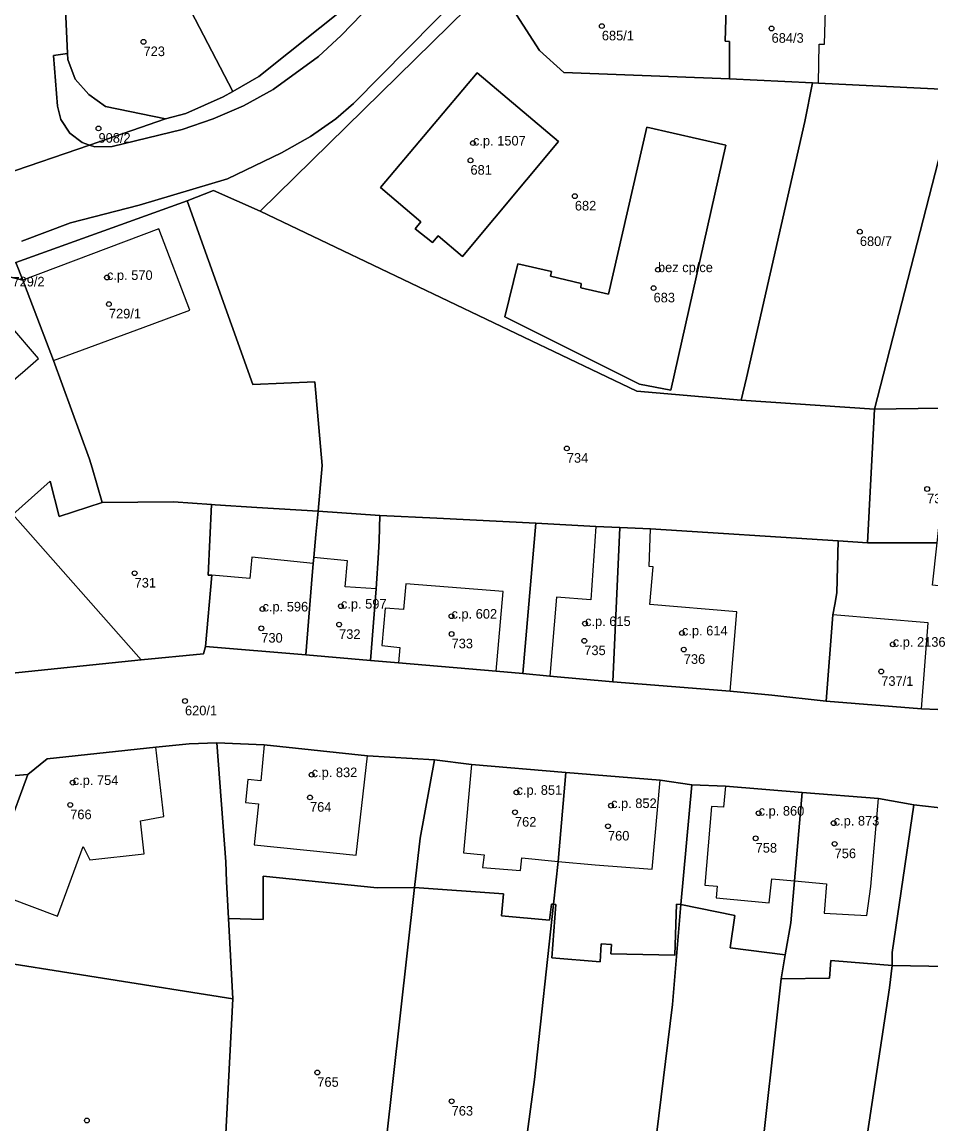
# Model space of a CAD drawing. Extents: x -878211 to -870363, y -1058464 to -1052522.
# Drawn here: x -874670.5 to -874575.8, y -1056540.4 to -1056425.6 of the extents above; entities that cross this region are included whole.
import ezdxf

# ---------------------------------------------------------------- set-up
doc = ezdxf.new("R2010")
doc.units = 0
for name, color, linetype in [('Definiční body', 7, 'Continuous'), ('Polygon budovy', 7, 'Continuous'), ('Polygon parcely', 7, 'Continuous')]:
    doc.layers.add(name, color=color, linetype=linetype)

msp = doc.modelspace()

# ---------------------------------------------------------------- linework, layer by layer
at = {"layer": 'Definiční body'}
for centre in [(-874610.12, -1056426.00994), (-874592.43, -1056426.25994), (-874657.88, -1056427.64994), (-874662.57, -1056436.66994), (-874623.55, -1056438.19994), (-874623.81, -1056439.99994), (-874612.93, -1056443.72994), (-874583.23, -1056447.42994), (-874604.27, -1056451.38994), (-874661.69, -1056452.19994), (-874604.73, -1056453.29994), (-874661.49, -1056454.96994), (-874613.77, -1056469.99994), (-874576.22, -1056474.22994), (-874658.81, -1056482.99994), (-874645.48, -1056486.72994), (-874637.31, -1056486.43994), (-874625.79, -1056487.47994), (-874645.61, -1056488.73994), (-874637.5, -1056488.34994), (-874611.87, -1056488.24994), (-874601.77, -1056489.22994), (-874625.78, -1056489.32994), (-874611.95, -1056490.03994), (-874579.8, -1056490.40994), (-874601.58, -1056490.94994), (-874581, -1056493.23994), (-874653.56, -1056496.30994), (-874640.36, -1056503.98994), (-874665.26, -1056504.80994), (-874640.53, -1056506.34994), (-874619.01, -1056505.82994), (-874665.52, -1056507.12994), (-874609.16, -1056507.20994), (-874619.17, -1056507.89994), (-874593.78, -1056507.99994), (-874609.48, -1056509.34994), (-874585.96, -1056509.02994), (-874594.09, -1056510.60994), (-874585.86, -1056511.18994), (-874639.77, -1056534.99994), (-874625.77, -1056537.99994), (-874663.78, -1056539.99994)]:
    msp.add_circle(centre, 0.25, dxfattribs=at)
at = {"layer": 'Polygon budovy'}
for points in [[(-874586.92, -1056427.91), (-874586.64, -1056418.34), (-874591.8, -1056418.17), (-874591.85, -1056419.68), (-874597.02, -1056419.51), (-874597.28, -1056427.58), (-874596.8, -1056427.63), (-874596.8, -1056431.5), (-874588.16, -1056431.92), (-874587.55, -1056431.96), (-874587.47, -1056427.91)], [(-874633.19, -1056442.81), (-874628.97, -1056446.4), (-874629.56, -1056447.12), (-874627.78, -1056448.56), (-874627.16, -1056447.86), (-874624.63, -1056450.02), (-874614.62, -1056438.02), (-874623.1, -1056430.89)], [(-874615.36, -1056451.58), (-874618.86, -1056450.76), (-874620.22, -1056456.28), (-874606.18, -1056463.31), (-874602.93, -1056463.92), (-874597.19, -1056438.4), (-874605.44, -1056436.55), (-874609.43, -1056453.92), (-874612.31, -1056453.28), (-874612.27, -1056452.81), (-874615.46, -1056452.05)], [(-874670.46, -1056452.49), (-874667.26, -1056460.84), (-874657.92, -1056457.42), (-874653.07, -1056455.6), (-874656.29, -1056447.13)], [(-874673.62, -1056458.49), (-874675.21, -1056456.73), (-874682.08, -1056462.72), (-874677.41, -1056468.07), (-874670.91, -1056462.44), (-874670.51, -1056462.1), (-874668.81, -1056460.65), (-874671.91, -1056457.02)], [(-874615.54, -1056493.73), (-874608.98, -1056494.31), (-874608.25, -1056478.25), (-874610.74, -1056478.15), (-874611.28, -1056485.76), (-874614.84, -1056485.48)], [(-874608.98, -1056494.31), (-874596.73, -1056495.3), (-874596.06, -1056487.03), (-874605.13, -1056486.24), (-874604.76, -1056482.34), (-874605.2, -1056482.29), (-874605.05, -1056478.38), (-874608.25, -1056478.25)], [(-874646.79, -1056483.55), (-874650.75, -1056483.21), (-874651.42, -1056490.62), (-874640.95, -1056491.51), (-874640.37, -1056484.11), (-874640.21, -1056481.98), (-874646.58, -1056481.34)], [(-874640.37, -1056484.11), (-874640.95, -1056491.51), (-874634.23, -1056492.09), (-874633.65, -1056484.63), (-874636.86, -1056484.41), (-874636.61, -1056481.72), (-874640.15, -1056481.35), (-874640.21, -1056481.98)], [(-874633.06, -1056490.54), (-874631.16, -1056490.72), (-874631.31, -1056492.35), (-874621.12, -1056493.2), (-874620.39, -1056484.91), (-874630.56, -1056484.09), (-874630.79, -1056486.79), (-874632.71, -1056486.64)], [(-874586.73, -1056496.31), (-874576.8, -1056497.11), (-874576.12, -1056488.15), (-874586.04, -1056487.32)], [(-874669.94, -1056503.95), (-874674.34, -1056515.92), (-874666.85, -1056518.73), (-874664.16, -1056511.46), (-874663.48, -1056512.85), (-874657.83, -1056512.22), (-874658.21, -1056508.8), (-874655.77, -1056508.33), (-874656.59, -1056501.1), (-874667.91, -1056502.32)], [(-874647, -1056504.48), (-874647.24, -1056506.87), (-874645.9, -1056507.01), (-874646.36, -1056511.29), (-874635.71, -1056512.35), (-874634.55, -1056502.01), (-874645.32, -1056500.89), (-874645.64, -1056504.61)], [(-874624.55, -1056512.12), (-874622.38, -1056512.32), (-874622.57, -1056513.64), (-874618.61, -1056513.96), (-874618.47, -1056512.65), (-874614.67, -1056513.04), (-874613.86, -1056503.75), (-874623.69, -1056502.93)], [(-874614.67, -1056513.04), (-874610.83, -1056513.38), (-874604.87, -1056513.83), (-874604.05, -1056504.57), (-874613.86, -1056503.75)], [(-874598.68, -1056507.3), (-874599.38, -1056515.49), (-874598.11, -1056515.6), (-874598.2, -1056516.81), (-874592.68, -1056517.32), (-874592.41, -1056514.83), (-874590.05, -1056515.04), (-874589.24, -1056505.84), (-874597.22, -1056505.19), (-874597.45, -1056507.35)], [(-874590.05, -1056515.04), (-874586.69, -1056515.36), (-874586.95, -1056518.39), (-874582.49, -1056518.64), (-874582.1, -1056515.64), (-874581.3, -1056506.47), (-874589.24, -1056505.84)]]:
    msp.add_lwpolyline(points, close=True, dxfattribs=at)
at = {"layer": 'Polygon parcely'}
for points in [[(-874672.43, -1056441.48), (-874663.52, -1056438.4), (-874664.27, -1056438.15), (-874665.57, -1056437.18), (-874666.51, -1056435.75), (-874666.84, -1056434.34), (-874667.25, -1056429.08), (-874665.8, -1056428.86), (-874666.31, -1056417.34), (-874666.97, -1056404.89), (-874667.53, -1056394.14), (-874668.2, -1056381.65), (-874668.93, -1056368.46), (-874669.41, -1056360.11), (-874669.83, -1056351.48), (-874670.17, -1056342.03), (-874670.53, -1056332.02), (-874670.03, -1056324.55), (-874671.48, -1056324.45)], [(-874576.09, -1056363.83), (-874637.28, -1056426.98), (-874639.63, -1056429.18), (-874644.37, -1056432.62), (-874647.45, -1056434.31), (-874650.61, -1056435.68), (-874653.87, -1056436.8), (-874661.14, -1056438.57), (-874662.97, -1056438.58), (-874663.52, -1056438.4), (-874672.43, -1056441.48)], [(-874636.41, -1056423.72), (-874645.88, -1056431.25), (-874648.57, -1056432.81), (-874649.57, -1056433.39), (-874653.48, -1056435.1), (-874655.6, -1056435.66), (-874663.52, -1056438.4), (-874662.97, -1056438.58), (-874661.14, -1056438.57), (-874653.87, -1056436.8), (-874650.61, -1056435.68), (-874647.45, -1056434.31), (-874644.37, -1056432.62), (-874639.63, -1056429.18), (-874637.28, -1056426.98), (-874576.09, -1056363.83)], [(-874671.18, -1056450.63), (-874653.34, -1056444.21), (-874650.6, -1056443.14), (-874645.72, -1056445.3), (-874620.62, -1056420.65), (-874615.24, -1056415.24), (-874602.69, -1056402.62), (-874599.67, -1056399.64), (-874599.31, -1056399.32), (-874597.3, -1056397.35), (-874586.71, -1056386.96), (-874576.54, -1056376.81), (-874577.85, -1056375.68), (-874596.3, -1056393.88), (-874635.99, -1056434.09), (-874637.85, -1056435.67), (-874640.47, -1056437.51), (-874643.52, -1056439.22), (-874649.14, -1056441.92), (-874658.33, -1056444.65), (-874665.5, -1056446.52), (-874670.55, -1056448.41)], [(-874670.55, -1056448.41), (-874665.5, -1056446.52), (-874658.33, -1056444.65), (-874649.14, -1056441.92), (-874643.52, -1056439.22), (-874640.47, -1056437.51), (-874637.85, -1056435.67), (-874635.99, -1056434.09), (-874596.3, -1056393.88)], [(-874520.11, -1056504.57), (-874525.53, -1056503.93), (-874528.18, -1056503.7), (-874543.95, -1056501.72), (-874551.76, -1056500.67), (-874554.82, -1056500.14), (-874564.14, -1056498.79), (-874571, -1056497.81), (-874573.41, -1056497.27), (-874576.8, -1056497.11), (-874586.73, -1056496.31), (-874592.41, -1056495.69), (-874596.73, -1056495.3), (-874608.98, -1056494.31), (-874615.54, -1056493.73), (-874618.35, -1056493.44), (-874621.12, -1056493.2), (-874631.31, -1056492.35), (-874634.23, -1056492.09), (-874640.95, -1056491.51), (-874651.42, -1056490.62), (-874651.63, -1056491.41), (-874658.14, -1056492.03), (-874672.92, -1056493.55)], [(-874684.86, -1056505.16), (-874669.94, -1056503.95), (-874667.91, -1056502.32), (-874656.59, -1056501.1), (-874653.13, -1056500.77), (-874650.24, -1056500.68), (-874645.32, -1056500.89), (-874634.55, -1056502.01), (-874627.57, -1056502.45), (-874623.69, -1056502.93), (-874613.86, -1056503.75), (-874604.05, -1056504.57), (-874600.74, -1056505.04), (-874597.22, -1056505.19), (-874589.24, -1056505.84), (-874581.3, -1056506.47), (-874577.6, -1056507.11), (-874573.96, -1056507.53)], [(-874674.34, -1056515.92), (-874669.94, -1056503.95), (-874684.86, -1056505.16)]]:
    msp.add_lwpolyline(points, dxfattribs=at)
for points in [[(-874583.57, -1056418.49), (-874586.64, -1056418.34), (-874591.8, -1056418.17), (-874591.85, -1056419.68), (-874597.02, -1056419.51), (-874597.28, -1056427.58), (-874596.8, -1056427.63), (-874596.8, -1056431.5), (-874588.16, -1056431.92), (-874587.55, -1056431.96), (-874575.47, -1056432.55), (-874573.16, -1056432.7), (-874570.27, -1056432.92), (-874569.39, -1056432.89), (-874571.8, -1056418.71), (-874572.76, -1056413.05), (-874583.42, -1056409.27)], [(-874645.88, -1056431.25), (-874636.41, -1056423.72), (-874643.56, -1056414.81), (-874649.88, -1056418.74), (-874653.1, -1056416.69), (-874656.83, -1056416.94), (-874648.57, -1056432.81)], [(-874615.24, -1056415.24), (-874620.62, -1056420.65), (-874620.73, -1056422.16), (-874616.6, -1056428.57), (-874614.09, -1056430.86), (-874596.8, -1056431.5), (-874596.8, -1056427.63), (-874597.28, -1056427.58), (-874597.02, -1056419.51), (-874608.94, -1056421.13)], [(-874648.57, -1056432.81), (-874656.83, -1056416.94), (-874666.31, -1056417.34), (-874665.8, -1056428.86), (-874665.77, -1056429.5), (-874665.02, -1056431.54), (-874663.58, -1056433.14), (-874661.85, -1056434.37), (-874655.6, -1056435.66), (-874653.48, -1056435.1), (-874649.57, -1056433.39)], [(-874620.62, -1056420.65), (-874645.72, -1056445.3), (-874606.46, -1056464.04), (-874595.59, -1056464.97), (-874595.05, -1056462.65), (-874588.96, -1056435.96), (-874588.16, -1056431.92), (-874596.8, -1056431.5), (-874614.09, -1056430.86), (-874616.6, -1056428.57), (-874620.73, -1056422.16)], [(-874663.52, -1056438.4), (-874655.6, -1056435.66), (-874661.85, -1056434.37), (-874663.58, -1056433.14), (-874665.02, -1056431.54), (-874665.77, -1056429.5), (-874665.8, -1056428.86), (-874667.25, -1056429.08), (-874666.84, -1056434.34), (-874666.51, -1056435.75), (-874665.57, -1056437.18), (-874664.27, -1056438.15)], [(-874623.1, -1056430.89), (-874633.19, -1056442.81), (-874628.97, -1056446.4), (-874629.56, -1056447.12), (-874627.78, -1056448.56), (-874627.16, -1056447.86), (-874624.63, -1056450.02), (-874614.62, -1056438.02)], [(-874623.1, -1056430.89), (-874614.62, -1056438.02), (-874624.63, -1056450.02), (-874627.16, -1056447.86), (-874627.78, -1056448.56), (-874629.56, -1056447.12), (-874628.97, -1056446.4), (-874633.19, -1056442.81)], [(-874575.47, -1056432.55), (-874587.55, -1056431.96), (-874588.16, -1056431.92), (-874588.96, -1056435.96), (-874595.05, -1056462.65), (-874595.59, -1056464.97), (-874581.72, -1056465.9), (-874573.16, -1056432.7)], [(-874573.16, -1056432.7), (-874581.72, -1056465.9), (-874570.34, -1056465.73), (-874570.27, -1056432.92)], [(-874612.31, -1056453.28), (-874609.43, -1056453.92), (-874605.44, -1056436.55), (-874597.19, -1056438.4), (-874602.93, -1056463.92), (-874606.18, -1056463.31), (-874620.22, -1056456.28), (-874618.86, -1056450.76), (-874615.36, -1056451.58), (-874615.46, -1056452.05), (-874612.27, -1056452.81)], [(-874612.31, -1056453.28), (-874612.27, -1056452.81), (-874615.46, -1056452.05), (-874615.36, -1056451.58), (-874618.86, -1056450.76), (-874620.22, -1056456.28), (-874606.18, -1056463.31), (-874602.93, -1056463.92), (-874597.19, -1056438.4), (-874605.44, -1056436.55), (-874609.43, -1056453.92)], [(-874640.02, -1056463.08), (-874639.27, -1056471.77), (-874639.69, -1056476.55), (-874633.25, -1056477), (-874627.3, -1056477.27), (-874617.01, -1056477.79), (-874610.74, -1056478.15), (-874608.25, -1056478.25), (-874605.05, -1056478.38), (-874585.5, -1056479.63), (-874582.45, -1056479.82), (-874581.72, -1056465.9), (-874595.59, -1056464.97), (-874606.46, -1056464.04), (-874645.72, -1056445.3), (-874650.6, -1056443.14), (-874653.34, -1056444.21), (-874646.49, -1056463.34)], [(-874671.18, -1056450.63), (-874670.46, -1056452.49), (-874667.26, -1056460.84), (-874663.5, -1056471.11), (-874663.24, -1056472.03), (-874662.19, -1056475.65), (-874654.76, -1056475.57), (-874650.8, -1056475.84), (-874650.41, -1056475.87), (-874646.08, -1056476.17), (-874639.69, -1056476.55), (-874639.27, -1056471.77), (-874640.02, -1056463.08), (-874646.49, -1056463.34), (-874653.34, -1056444.21)], [(-874673.94, -1056451.62), (-874670.46, -1056452.49), (-874671.18, -1056450.63)], [(-874673.94, -1056451.62), (-874686.86, -1056459.52), (-874671.51, -1056476.89), (-874667.61, -1056473.41), (-874666.67, -1056477.08), (-874662.19, -1056475.65), (-874663.24, -1056472.03), (-874663.5, -1056471.11), (-874667.26, -1056460.84), (-874670.46, -1056452.49)], [(-874686.86, -1056459.52), (-874698.53, -1056469.97), (-874684.07, -1056486.33), (-874681.76, -1056489.14), (-874677.72, -1056494.05), (-874672.92, -1056493.55), (-874658.14, -1056492.03), (-874671.51, -1056476.89)], [(-874575.19, -1056479.82), (-874574.91, -1056477.25), (-874571.4, -1056477.64), (-874570.34, -1056465.73), (-874581.72, -1056465.9), (-874582.45, -1056479.82), (-874582.05, -1056479.85)], [(-874650.8, -1056475.84), (-874654.76, -1056475.57), (-874662.19, -1056475.65), (-874666.67, -1056477.08), (-874667.61, -1056473.41), (-874671.51, -1056476.89), (-874658.14, -1056492.03), (-874651.63, -1056491.41), (-874651.42, -1056490.62), (-874650.75, -1056483.21), (-874651.15, -1056483.19)], [(-874650.41, -1056475.87), (-874650.8, -1056475.84), (-874651.15, -1056483.19), (-874650.75, -1056483.21), (-874651.42, -1056490.62), (-874640.95, -1056491.51), (-874640.37, -1056484.11), (-874640.21, -1056481.98), (-874640.15, -1056481.35), (-874639.92, -1056478.96), (-874639.69, -1056476.55), (-874646.08, -1056476.17)], [(-874639.69, -1056476.55), (-874639.92, -1056478.96), (-874640.15, -1056481.35), (-874640.21, -1056481.98), (-874640.37, -1056484.11), (-874640.95, -1056491.51), (-874634.23, -1056492.09), (-874633.65, -1056484.63), (-874633.4, -1056480.88), (-874633.34, -1056479.58), (-874633.25, -1056477)], [(-874633.25, -1056477), (-874633.34, -1056479.58), (-874633.4, -1056480.88), (-874633.65, -1056484.63), (-874634.23, -1056492.09), (-874631.31, -1056492.35), (-874621.12, -1056493.2), (-874618.35, -1056493.44), (-874617.01, -1056477.79), (-874627.3, -1056477.27)], [(-874618.35, -1056493.44), (-874615.54, -1056493.73), (-874608.98, -1056494.31), (-874608.25, -1056478.25), (-874610.74, -1056478.15), (-874617.01, -1056477.79)], [(-874592.41, -1056495.69), (-874586.73, -1056496.31), (-874586.04, -1056487.32), (-874585.85, -1056486.25), (-874585.64, -1056485.03), (-874585.5, -1056479.63), (-874605.05, -1056478.38), (-874608.25, -1056478.25), (-874608.98, -1056494.31), (-874596.73, -1056495.3)], [(-874575.19, -1056479.82), (-874582.05, -1056479.85), (-874582.45, -1056479.82), (-874585.5, -1056479.63), (-874585.64, -1056485.03), (-874585.85, -1056486.25), (-874586.04, -1056487.32), (-874586.73, -1056496.31), (-874576.8, -1056497.11), (-874573.41, -1056497.27), (-874572.47, -1056488.75), (-874572.07, -1056484.65), (-874575.67, -1056484.25)], [(-874669.94, -1056503.95), (-874674.34, -1056515.92), (-874675.79, -1056523.03), (-874648.58, -1056527.34), (-874649.03, -1056518.95), (-874649.23, -1056515.1), (-874649.31, -1056513.05), (-874650.24, -1056500.68), (-874653.13, -1056500.77), (-874656.59, -1056501.1), (-874667.91, -1056502.32)], [(-874649.03, -1056518.95), (-874645.4, -1056519.05), (-874645.43, -1056514.56), (-874633.55, -1056515.76), (-874629.65, -1056515.74), (-874629.05, -1056510.6), (-874627.57, -1056502.45), (-874634.55, -1056502.01), (-874645.32, -1056500.89), (-874650.24, -1056500.68), (-874649.31, -1056513.05), (-874649.23, -1056515.1)], [(-874615.16, -1056517.48), (-874614.67, -1056513.04), (-874613.86, -1056503.75), (-874623.69, -1056502.93), (-874627.57, -1056502.45), (-874629.05, -1056510.6), (-874629.65, -1056515.74), (-874620.37, -1056516.41), (-874620.59, -1056518.7), (-874615.56, -1056519.12), (-874615.38, -1056517.47)], [(-874615.16, -1056517.48), (-874614.93, -1056517.5), (-874615.34, -1056523.05), (-874610.3, -1056523.49), (-874610.2, -1056521.59), (-874609.12, -1056521.68), (-874609.18, -1056522.63), (-874602.53, -1056522.79), (-874602.34, -1056517.48), (-874601.9, -1056517.52), (-874600.74, -1056505.04), (-874604.05, -1056504.57), (-874613.86, -1056503.75), (-874614.67, -1056513.04)], [(-874601.9, -1056517.52), (-874596.27, -1056518.65), (-874596.73, -1056522.02), (-874591, -1056522.73), (-874590.44, -1056519.43), (-874590.05, -1056515.04), (-874589.24, -1056505.84), (-874597.22, -1056505.19), (-874600.74, -1056505.04)], [(-874591.42, -1056525.23), (-874586.38, -1056525.19), (-874586.24, -1056523.33), (-874585.85, -1056523.38), (-874579.86, -1056523.86), (-874579.86, -1056522.5), (-874577.6, -1056507.11), (-874581.3, -1056506.47), (-874589.24, -1056505.84), (-874590.05, -1056515.04), (-874590.44, -1056519.43), (-874591, -1056522.73)], [(-874570.32, -1056524.04), (-874569.56, -1056518.17), (-874568.29, -1056508.31), (-874573.96, -1056507.53), (-874577.6, -1056507.11), (-874579.86, -1056522.5), (-874579.86, -1056523.86)], [(-874650.26, -1056560.03), (-874634.87, -1056562.35), (-874629.65, -1056515.74), (-874633.55, -1056515.76), (-874645.43, -1056514.56), (-874645.4, -1056519.05), (-874649.03, -1056518.95), (-874648.58, -1056527.34)], [(-874634.87, -1056562.35), (-874621.01, -1056564.34), (-874617.15, -1056535.74), (-874615.16, -1056517.48), (-874615.38, -1056517.47), (-874615.56, -1056519.12), (-874620.59, -1056518.7), (-874620.37, -1056516.41), (-874629.65, -1056515.74)], [(-874615.16, -1056517.48), (-874617.15, -1056535.74), (-874621.01, -1056564.34), (-874616.41, -1056565.38), (-874607.53, -1056566.65), (-874602.76, -1056527.92), (-874601.9, -1056517.52), (-874602.34, -1056517.48), (-874602.53, -1056522.79), (-874609.18, -1056522.63), (-874609.12, -1056521.68), (-874610.2, -1056521.59), (-874610.3, -1056523.49), (-874615.34, -1056523.05), (-874614.93, -1056517.5)], [(-874601.9, -1056517.52), (-874602.76, -1056527.92), (-874607.53, -1056566.65), (-874597.2, -1056568.17), (-874596.21, -1056568.31), (-874591.42, -1056525.23), (-874591, -1056522.73), (-874596.73, -1056522.02), (-874596.27, -1056518.65)], [(-874652.64, -1056559.87), (-874650.26, -1056560.03), (-874648.58, -1056527.34), (-874675.79, -1056523.03), (-874680.11, -1056555.4), (-874669.62, -1056557.07)], [(-874596.21, -1056568.31), (-874586.74, -1056569.75), (-874580.15, -1056526.19), (-874579.86, -1056523.86), (-874585.85, -1056523.38), (-874586.24, -1056523.33), (-874586.38, -1056525.19), (-874591.42, -1056525.23)], [(-874580.15, -1056526.19), (-874586.74, -1056569.75), (-874578.03, -1056571.11), (-874570.82, -1056527.91), (-874570.32, -1056524.04), (-874579.86, -1056523.86)]]:
    msp.add_lwpolyline(points, close=True, dxfattribs=at)

# ---------------------------------------------------------------- texts
at = {"layer": 'Definiční body'}
for s, p in [('685/1', (-874610.12, -1056427.499)), ('684/3', (-874592.43, -1056427.749)), ('723', (-874657.88, -1056429.139)), ('908/2', (-874662.57, -1056438.159)), ('c.p. 1507', (-874623.55, -1056438.45)), ('681', (-874623.81, -1056441.489)), ('682', (-874612.93, -1056445.219)), ('680/7', (-874583.23, -1056448.919)), ('bez cp/ce', (-874604.27, -1056451.639)), ('729/2', (-874671.54, -1056453.129)), ('c.p. 570', (-874661.69, -1056452.45)), ('683', (-874604.73, -1056454.789)), ('729/1', (-874661.49, -1056456.459)), ('734', (-874613.77, -1056471.489)), ('738', (-874576.22, -1056475.719)), ('731', (-874658.81, -1056484.489)), ('c.p. 596', (-874645.48, -1056486.98)), ('c.p. 597', (-874637.31, -1056486.69)), ('c.p. 602', (-874625.79, -1056487.73)), ('c.p. 615', (-874611.87, -1056488.5)), ('732', (-874637.5, -1056489.839)), ('c.p. 614', (-874601.77, -1056489.48)), ('730', (-874645.61, -1056490.229)), ('733', (-874625.78, -1056490.819)), ('c.p. 2136', (-874579.8, -1056490.659)), ('735', (-874611.95, -1056491.529)), ('736', (-874601.58, -1056492.439)), ('737/1', (-874581, -1056494.729)), ('620/1', (-874653.56, -1056497.799)), ('c.p. 832', (-874640.36, -1056504.24)), ('c.p. 754', (-874665.26, -1056505.06)), ('c.p. 851', (-874619.01, -1056506.08)), ('764', (-874640.53, -1056507.839)), ('c.p. 852', (-874609.16, -1056507.46)), ('c.p. 860', (-874593.78, -1056508.25)), ('766', (-874665.52, -1056508.619)), ('762', (-874619.17, -1056509.389)), ('c.p. 873', (-874585.96, -1056509.28)), ('760', (-874609.48, -1056510.839)), ('758', (-874594.09, -1056512.099)), ('756', (-874585.86, -1056512.679)), ('765', (-874639.77, -1056536.489)), ('763', (-874625.77, -1056539.489))]:
    msp.add_text(s, height=0.999996, dxfattribs=at).set_placement(p)

doc.saveas('drawing.dxf')
